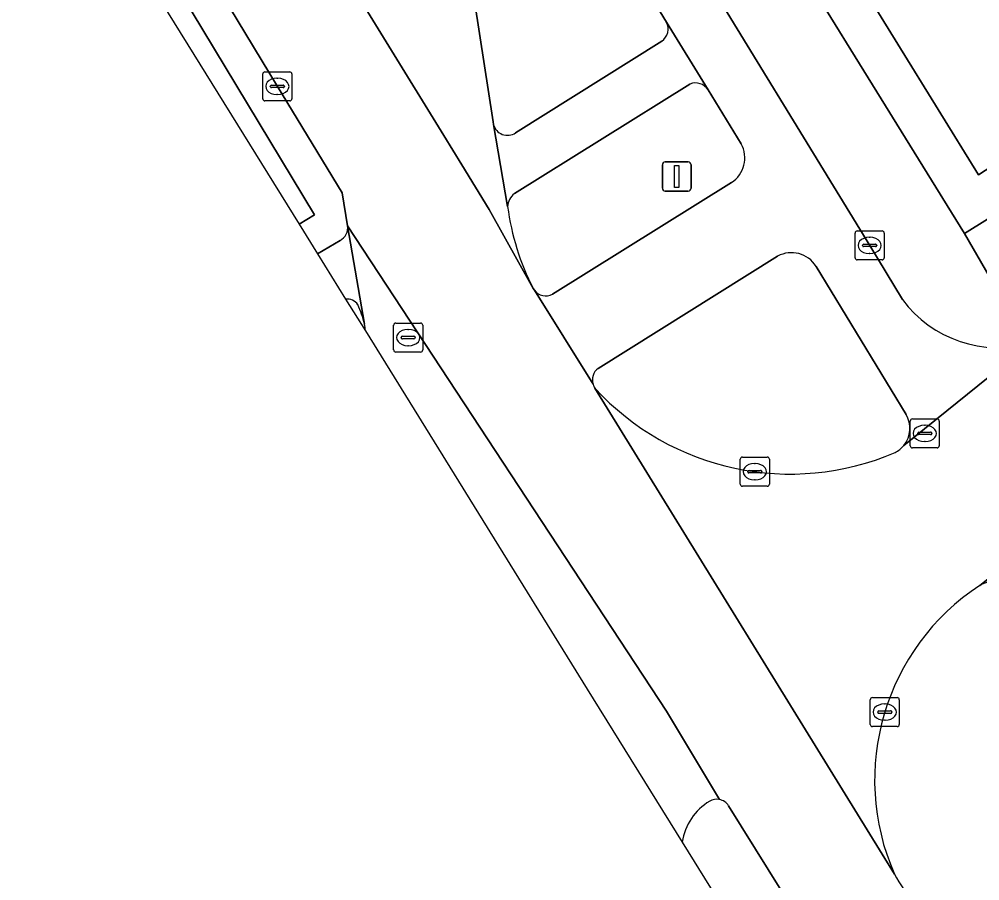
# Model space of a CAD drawing. Extents: x 160377 to 161131, y 383938 to 384853.
# Drawn here: x 160521.23 to 160554.28, y 384466.81 to 384496.45 of the extents above; entities that cross this region are included whole.
import ezdxf

# ---------------------------------------------------------------- set-up
doc = ezdxf.new("R2010")
doc.units = 0
for name, color, linetype in [('IMGEO_Berm_groen', 7, 'Continuous'), ('IMGEO_Erf', 7, 'Continuous'), ('IMGEO_Fietspad_open', 7, 'Continuous'), ('IMGEO_Kolk', 7, 'Continuous'), ('IMGEO_Lichtmast', 7, 'Continuous'), ('IMGEO_Pand', 7, 'Continuous'), ('IMGEO_Rijbaan_lokaal_gesloten', 7, 'Continuous'), ('IMGEO_Rijbaan_lokaal_open', 7, 'Continuous'), ('IMGEO_Rioolput', 7, 'Continuous'), ('IMGEO_Verkeerseiland_groen', 7, 'Continuous'), ('IMGEO_Verkeerseiland_open', 7, 'Continuous'), ('IMGEO_Voetpad_open', 7, 'Continuous')]:
    doc.layers.add(name, color=color, linetype=linetype)

msp = doc.modelspace()

# ---------------------------------------------------------------- linework, layer by layer
at = {"layer": 'IMGEO_Berm_groen'}
msp.add_lwpolyline([(160521.234, 384504.924), (160530.865, 384489.393), (160531.395, 384489.716), (160522.171, 384504.995), (160521.23, 384504.949)], close=True, dxfattribs=at)
for points in [[(160532.529, 384489.344), (160532.337, 384490.473), (160530.112, 384494.136), (160523.507, 384505.061), (160522.171, 384504.995), (160531.395, 384489.716), (160530.865, 384489.393), (160531.499, 384488.371)], [(160531.499, 384488.371), (160532.268, 384488.838)]]:
    msp.add_lwpolyline(points, dxfattribs=at)
msp.add_arc((160532.051, 384489.27), 0.484, 296.6908, 8.7389, dxfattribs=at)
at = {"layer": 'IMGEO_Erf'}
msp.add_lwpolyline([(160545.393, 384502.598), (160553.751, 384489.077), (160558.41, 384491.981), (160557.607, 384493.288), (160554.233, 384491.092), (160550.077, 384497.847), (160546.674, 384503.379)], close=True, dxfattribs=at)
at = {"layer": 'IMGEO_Fietspad_open'}
for points in [[(160533.201, 384519.231), (160533.605, 384517.737), (160533.987, 384515.422), (160534.462, 384512.286), (160534.052, 384512.201), (160535.638, 384509.459), (160537.094, 384506.916), (160537.326, 384506.421), (160543.496, 384496.342), (160544.937, 384494.015), (160546.076, 384492.162)], [(160551.618, 384486.805), (160550.492, 384488.666), (160543.991, 384499.294), (160539.661, 384506.304), (160537.568, 384509.984)], [(160545.739, 384490.825), (160539.577, 384486.986)], [(160541.145, 384484.437), (160547.322, 384488.294)], [(160548.649, 384487.945), (160551.747, 384482.855)], [(160538.957, 384487.123), (160540.973, 384483.888)], [(160551.667, 384481.785), (160556.05, 384485.31)], [(160559.597, 384480.897), (160556.841, 384479.012), (160554.281, 384476.971)]]:
    msp.add_lwpolyline(points, dxfattribs=at)
for centre, radius, start, end in [((160545.167, 384491.68), 1.029, 303.7857, 27.92), ((160547.8, 384487.414), 1.001, 32.0187, 118.5112), ((160539.345, 384487.41), 0.483, 216.4237, 298.6558), ((160554.91, 384489.246), 4.098, 216.5597, 286.1598), ((160541.464, 384484.036), 0.513, 128.4886, 196.7202), ((160550.939, 384482.377), 0.938, 320.8486, 30.5997), ((160554.782, 384476.133), 0.976, 30.3352, 120.8507)]:
    msp.add_arc(centre, radius, start, end, dxfattribs=at)
at = {"layer": 'IMGEO_Kolk'}
for p, q in [((160529.611, 384493.71), (160529.611, 384494.562)), ((160529.686, 384494.636), (160530.538, 384494.636)), ((160530.612, 384494.562), (160530.612, 384493.71)), ((160530.099, 384494.416), (160530.124, 384494.416)), ((160529.87, 384494.13), (160529.87, 384494.142)), ((160530.308, 384494.093), (160529.91, 384494.093)), ((160529.913, 384494.179), (160530.311, 384494.179)), ((160530.122, 384493.856), (160530.097, 384493.856)), ((160530.354, 384494.142), (160530.354, 384494.13)), ((160530.538, 384493.636), (160529.686, 384493.636)), ((160549.991, 384488.24), (160549.991, 384489.092)), ((160550.066, 384489.166), (160550.918, 384489.166)), ((160550.479, 384488.946), (160550.504, 384488.946)), ((160550.992, 384489.092), (160550.992, 384488.24)), ((160550.25, 384488.66), (160550.25, 384488.672)), ((160550.688, 384488.623), (160550.29, 384488.623)), ((160550.293, 384488.709), (160550.691, 384488.709)), ((160550.734, 384488.672), (160550.734, 384488.66)), ((160550.502, 384488.386), (160550.477, 384488.386)), ((160550.918, 384488.166), (160550.066, 384488.166)), ((160546.041, 384480.457), (160546.041, 384481.309)), ((160546.116, 384481.383), (160546.968, 384481.383)), ((160547.042, 384481.309), (160547.042, 384480.457)), ((160546.529, 384481.163), (160546.554, 384481.163)), ((160546.3, 384480.877), (160546.3, 384480.889)), ((160546.738, 384480.84), (160546.34, 384480.84)), ((160546.343, 384480.926), (160546.741, 384480.926)), ((160546.784, 384480.889), (160546.784, 384480.877)), ((160546.968, 384480.383), (160546.116, 384480.383)), ((160546.552, 384480.603), (160546.527, 384480.603)), ((160550.511, 384472.189), (160550.511, 384473.041)), ((160550.586, 384473.115), (160551.438, 384473.115)), ((160551.512, 384473.041), (160551.512, 384472.189)), ((160550.999, 384472.895), (160551.024, 384472.895)), ((160550.77, 384472.609), (160550.77, 384472.621)), ((160551.208, 384472.572), (160550.81, 384472.572)), ((160550.813, 384472.658), (160551.211, 384472.658)), ((160551.254, 384472.621), (160551.254, 384472.609)), ((160551.438, 384472.115), (160550.586, 384472.115)), ((160551.022, 384472.335), (160550.997, 384472.335))]:
    msp.add_line(p, q, dxfattribs=at)
for points in [[(160529.611, 384493.71), (160529.611, 384494.562)], [(160529.686, 384494.636), (160530.538, 384494.636)], [(160530.612, 384494.562), (160530.612, 384493.71)], [(160530.538, 384493.636), (160529.686, 384493.636)], [(160549.991, 384488.24), (160549.991, 384489.092)], [(160550.066, 384489.166), (160550.918, 384489.166)], [(160550.992, 384489.092), (160550.992, 384488.24)], [(160550.918, 384488.166), (160550.066, 384488.166)], [(160546.041, 384480.457), (160546.041, 384481.309)], [(160546.116, 384481.383), (160546.968, 384481.383)], [(160547.042, 384481.309), (160547.042, 384480.457)], [(160546.968, 384480.383), (160546.116, 384480.383)], [(160550.511, 384472.189), (160550.511, 384473.041)], [(160550.586, 384473.115), (160551.438, 384473.115)], [(160551.512, 384473.041), (160551.512, 384472.189)], [(160551.438, 384472.115), (160550.586, 384472.115)]]:
    msp.add_lwpolyline(points, dxfattribs=at)
for centre, radius, start, end in [((160529.688, 384494.56), 0.0765, 91.552, 178.448), ((160529.688, 384494.56), 0.0765, 91.552, 178.448), ((160530.536, 384494.56), 0.0765, 1.552, 88.448), ((160530.536, 384494.56), 0.0765, 1.552, 88.448), ((160529.91, 384494.139), 0.0403, 85.8775, 175.7526), ((160529.907, 384494.129), 0.0366, 178.938, 274.7102), ((160530.311, 384494.136), 0.043, 264.8664, 352.4533), ((160530.315, 384494.141), 0.0386, 1.7309, 96.639), ((160529.688, 384493.712), 0.0765, 181.552, 268.448), ((160529.688, 384493.712), 0.0765, 181.552, 268.448), ((160530.536, 384493.712), 0.0765, 271.552, 358.448), ((160530.536, 384493.712), 0.0765, 271.552, 358.448), ((160550.068, 384489.09), 0.0765, 91.552, 178.448), ((160550.068, 384489.09), 0.0765, 91.552, 178.448), ((160550.916, 384489.09), 0.0765, 1.552, 88.448), ((160550.916, 384489.09), 0.0765, 1.552, 88.448), ((160550.29, 384488.669), 0.0403, 85.8775, 175.7526), ((160550.287, 384488.659), 0.0366, 178.938, 274.7102), ((160550.691, 384488.666), 0.043, 264.8664, 352.4533), ((160550.695, 384488.671), 0.0386, 1.7309, 96.639), ((160550.068, 384488.242), 0.0765, 181.552, 268.448), ((160550.068, 384488.242), 0.0765, 181.552, 268.448), ((160550.916, 384488.242), 0.0765, 271.552, 358.448), ((160550.916, 384488.242), 0.0765, 271.552, 358.448), ((160546.118, 384481.307), 0.0765, 91.552, 178.448), ((160546.118, 384481.307), 0.0765, 91.552, 178.448), ((160546.966, 384481.307), 0.0765, 1.552, 88.448), ((160546.966, 384481.307), 0.0765, 1.552, 88.448), ((160546.34, 384480.886), 0.0403, 85.8775, 175.7526), ((160546.337, 384480.876), 0.0366, 178.938, 274.7102), ((160546.741, 384480.883), 0.043, 264.8664, 352.4533), ((160546.745, 384480.888), 0.0386, 1.7309, 96.639), ((160546.118, 384480.459), 0.0765, 181.552, 268.448), ((160546.118, 384480.459), 0.0765, 181.552, 268.448), ((160546.966, 384480.459), 0.0765, 271.552, 358.448), ((160546.966, 384480.459), 0.0765, 271.552, 358.448), ((160550.588, 384473.039), 0.0765, 91.552, 178.448), ((160550.588, 384473.039), 0.0765, 91.552, 178.448), ((160551.436, 384473.039), 0.0765, 1.552, 88.448), ((160551.436, 384473.039), 0.0765, 1.552, 88.448), ((160550.81, 384472.618), 0.0403, 85.8775, 175.7526), ((160550.807, 384472.608), 0.0366, 178.938, 274.7102), ((160551.211, 384472.615), 0.043, 264.8664, 352.4533), ((160551.215, 384472.62), 0.0386, 1.7309, 96.639), ((160550.588, 384472.191), 0.0765, 181.552, 268.448), ((160550.588, 384472.191), 0.0765, 181.552, 268.448), ((160551.436, 384472.191), 0.0765, 271.552, 358.448), ((160551.436, 384472.191), 0.0765, 271.552, 358.448)]:
    msp.add_arc(centre, radius, start, end, dxfattribs=at)
for centre, major_axis, ratio, start_param, end_param in [((160530.098, 384494.136), (-0.387, 0.002), 0.722429, 4.712389, 7.853982), ((160530.123, 384494.136), (-0.39, 0.002), 0.717154, 1.570796, 4.712389), ((160550.478, 384488.666), (-0.387, 0.002), 0.722429, 4.712389, 7.853982), ((160550.503, 384488.666), (-0.39, 0.002), 0.717154, 1.570796, 4.712389), ((160546.528, 384480.883), (-0.387, 0.002), 0.722429, 4.712389, 7.853982), ((160546.553, 384480.883), (-0.39, 0.002), 0.717154, 1.570796, 4.712389), ((160550.998, 384472.615), (-0.387, 0.002), 0.722429, 4.712389, 7.853982), ((160551.023, 384472.615), (-0.39, 0.002), 0.717154, 1.570796, 4.712389)]:
    msp.add_ellipse(centre, major_axis=major_axis, ratio=ratio, start_param=start_param, end_param=end_param, dxfattribs=at)
at = {"layer": 'IMGEO_Lichtmast'}
for p, q in [((160543.36, 384490.635), (160543.36, 384491.435)), ((160543.36, 384491.435), (160543.36, 384490.635)), ((160543.46, 384491.535), (160544.25, 384491.535)), ((160544.25, 384491.535), (160543.46, 384491.535)), ((160544.35, 384491.435), (160544.35, 384490.635)), ((160544.35, 384490.635), (160544.35, 384491.435)), ((160544.25, 384490.535), (160543.46, 384490.535)), ((160543.46, 384490.535), (160544.25, 384490.535))]:
    msp.add_line(p, q, dxfattribs=at)
msp.add_lwpolyline([(160543.78, 384491.41), (160543.93, 384491.41), (160543.93, 384490.66), (160543.78, 384490.66), (160543.78, 384491.41)], dxfattribs=at)
for centre, start, end in [((160543.46, 384491.435), 90, 180), ((160543.46, 384491.435), 90, 180), ((160544.25, 384491.435), 0, 90), ((160544.25, 384491.435), 360, 90), ((160543.46, 384490.635), 180, 270), ((160543.46, 384490.635), 180, 270), ((160544.25, 384490.635), 270, 0), ((160544.25, 384490.635), 270, 0)]:
    msp.add_arc(centre, 0.1, start, end, dxfattribs=at)
at = {"layer": 'IMGEO_Pand'}
msp.add_lwpolyline([(160562.697, 384496.361), (160564.114, 384497.227), (160559.994, 384503.964), (160553.568, 384500), (160550.077, 384497.847), (160554.233, 384491.092), (160557.607, 384493.288), (160558.41, 384491.981), (160561.401, 384493.811), (160560.619, 384495.09)], close=True, dxfattribs=at)
at = {"layer": 'IMGEO_Rijbaan_lokaal_gesloten'}
for points in [[(160540.973, 384483.888), (160538.957, 384487.123), (160538.916, 384487.188), (160537.404, 384489.902), (160536.463, 384491.435), (160535.841, 384492.448), (160531.875, 384498.906), (160531.203, 384500), (160522.981, 384513.599), (160525.458, 384504.755), (160523.507, 384505.061), (160530.112, 384494.136), (160532.337, 384490.473), (160532.529, 384489.344), (160543.502, 384472.644), (160545.325, 384469.609)], [(160545.325, 384469.609), (160543.502, 384472.644), (160532.529, 384489.344), (160533.112, 384485.961)], [(160533.14, 384485.724), (160540.777, 384473.409), (160544.042, 384468.144)], [(160551.343, 384467.045), (160541.035, 384483.756)], [(160545.64, 384469.39), (160548.855, 384464.222), (160552.03, 384466.009)]]:
    msp.add_lwpolyline(points, dxfattribs=at)
for centre, radius, start, end in [((160531.746, 384485.679), 1.395, 1.8579, 11.664), ((160541.449, 384484.031), 0.497, 196.7261, 213.5926), ((160546.003, 384467.85), 1.982, 120.8186, 171.4717), ((160545.23, 384469.142), 0.476, 78.4893, 120.6552), ((160545.228, 384469.134), 0.485, 31.9041, 78.4789), ((160558.546, 384471.075), 8.254, 209.2307, 217.8682)]:
    msp.add_arc(centre, radius, start, end, dxfattribs=at)
at = {"layer": 'IMGEO_Rijbaan_lokaal_open'}
for points in [[(160538.034, 384490.001), (160537.547, 384492.827), (160537.533, 384492.911), (160536.281, 384501.075), (160535.487, 384505.856)], [(160531.79, 384504.955), (160531.86, 384500.998), (160531.875, 384498.906), (160535.841, 384492.448), (160536.463, 384491.435), (160537.404, 384489.902), (160538.916, 384487.188)], [(160556.05, 384485.31), (160551.667, 384481.785)], [(160541.035, 384483.756), (160551.343, 384467.045)], [(160554.281, 384476.971), (160556.841, 384479.012), (160559.597, 384480.897), (160559.653, 384480.937)]]:
    msp.add_lwpolyline(points, dxfattribs=at)
for centre, radius, start, end in [((160546.563, 384491.13), 8.603, 187.5433, 207.2738), ((160547.76, 384489.933), 9.131, 222.565, 293.2515), ((160550.937, 384482.387), 0.947, 296.9097, 320.5024), ((160558.667, 384470.275), 8.004, 123.2242, 203.7993)]:
    msp.add_arc(centre, radius, start, end, dxfattribs=at)
at = {"layer": 'IMGEO_Rioolput'}
for p, q in [((160534.114, 384485.07), (160534.114, 384485.922)), ((160534.189, 384485.996), (160535.041, 384485.996)), ((160535.115, 384485.922), (160535.115, 384485.07)), ((160534.602, 384485.776), (160534.627, 384485.776)), ((160534.373, 384485.49), (160534.373, 384485.502)), ((160534.811, 384485.453), (160534.413, 384485.453)), ((160534.416, 384485.539), (160534.814, 384485.539)), ((160534.857, 384485.502), (160534.857, 384485.49)), ((160535.041, 384484.996), (160534.189, 384484.996)), ((160534.625, 384485.216), (160534.6, 384485.216)), ((160551.887, 384481.774), (160551.887, 384482.626)), ((160551.962, 384482.7), (160552.814, 384482.7)), ((160552.888, 384482.626), (160552.888, 384481.774)), ((160552.375, 384482.48), (160552.4, 384482.48)), ((160552.146, 384482.194), (160552.146, 384482.206)), ((160552.584, 384482.157), (160552.186, 384482.157)), ((160552.189, 384482.243), (160552.587, 384482.243)), ((160552.63, 384482.206), (160552.63, 384482.194)), ((160552.814, 384481.7), (160551.962, 384481.7)), ((160552.398, 384481.92), (160552.373, 384481.92))]:
    msp.add_line(p, q, dxfattribs=at)
for points in [[(160534.114, 384485.07), (160534.114, 384485.922)], [(160534.189, 384485.996), (160535.041, 384485.996)], [(160535.115, 384485.922), (160535.115, 384485.07)], [(160535.041, 384484.996), (160534.189, 384484.996)], [(160551.887, 384481.774), (160551.887, 384482.626)], [(160551.962, 384482.7), (160552.814, 384482.7)], [(160552.888, 384482.626), (160552.888, 384481.774)], [(160552.814, 384481.7), (160551.962, 384481.7)]]:
    msp.add_lwpolyline(points, dxfattribs=at)
for centre, radius, start, end in [((160534.191, 384485.92), 0.0765, 91.552, 178.448), ((160534.191, 384485.92), 0.0765, 91.552, 178.448), ((160535.039, 384485.92), 0.0765, 1.552, 88.448), ((160535.039, 384485.92), 0.0765, 1.552, 88.448), ((160534.413, 384485.499), 0.0403, 85.8775, 175.7526), ((160534.41, 384485.489), 0.0366, 178.938, 274.7102), ((160534.814, 384485.496), 0.043, 264.8664, 352.4533), ((160534.818, 384485.501), 0.0386, 1.7309, 96.639), ((160534.191, 384485.072), 0.0765, 181.552, 268.448), ((160534.191, 384485.072), 0.0765, 181.552, 268.448), ((160535.039, 384485.072), 0.0765, 271.552, 358.448), ((160535.039, 384485.072), 0.0765, 271.552, 358.448), ((160551.964, 384482.624), 0.0765, 91.552, 178.448), ((160551.964, 384482.624), 0.0765, 91.552, 178.448), ((160552.812, 384482.624), 0.0765, 1.552, 88.448), ((160552.812, 384482.624), 0.0765, 1.552, 88.448), ((160552.186, 384482.203), 0.0403, 85.8775, 175.7526), ((160552.183, 384482.193), 0.0366, 178.938, 274.7102), ((160552.587, 384482.2), 0.043, 264.8664, 352.4533), ((160552.591, 384482.205), 0.0386, 1.7309, 96.639), ((160551.964, 384481.776), 0.0765, 181.552, 268.448), ((160551.964, 384481.776), 0.0765, 181.552, 268.448), ((160552.812, 384481.776), 0.0765, 271.552, 358.448), ((160552.812, 384481.776), 0.0765, 271.552, 358.448)]:
    msp.add_arc(centre, radius, start, end, dxfattribs=at)
for centre, major_axis, ratio, start_param, end_param in [((160534.601, 384485.496), (-0.387, 0.002), 0.722429, 4.712389, 7.853982), ((160534.626, 384485.496), (-0.39, 0.002), 0.717154, 1.570796, 4.712389), ((160552.374, 384482.2), (-0.387, 0.002), 0.722429, 4.712389, 7.853982), ((160552.399, 384482.2), (-0.39, 0.002), 0.717154, 1.570796, 4.712389)]:
    msp.add_ellipse(centre, major_axis=major_axis, ratio=ratio, start_param=start_param, end_param=end_param, dxfattribs=at)
at = {"layer": 'IMGEO_Verkeerseiland_groen'}
for points in [[(160544.303, 384494.216), (160538.267, 384490.446)], [(160546.076, 384492.162), (160544.937, 384494.015)], [(160539.577, 384486.986), (160545.739, 384490.825)], [(160547.322, 384488.294), (160541.145, 384484.437)], [(160551.747, 384482.855), (160548.649, 384487.945)], [(160538.916, 384487.188), (160538.957, 384487.123)]]:
    msp.add_lwpolyline(points, dxfattribs=at)
for centre, radius, start, end in [((160544.496, 384493.726), 0.527, 33.2988, 111.5203), ((160545.167, 384491.68), 1.029, 303.7857, 27.92), ((160538.652, 384489.961), 0.619, 128.438, 176.2893), ((160546.563, 384491.13), 8.603, 187.5433, 207.2738), ((160547.8, 384487.414), 1.001, 32.0187, 118.5112), ((160539.345, 384487.41), 0.483, 216.4237, 298.6558), ((160541.464, 384484.036), 0.513, 128.4886, 196.7202), ((160541.449, 384484.031), 0.497, 196.7261, 213.5926), ((160547.76, 384489.933), 9.131, 222.565, 293.2515), ((160550.939, 384482.377), 0.938, 320.8486, 30.5997), ((160550.937, 384482.387), 0.947, 296.9097, 320.5024), ((160554.782, 384476.133), 0.976, 30.3352, 120.8507), ((160558.667, 384470.275), 8.004, 123.2242, 203.7993), ((160558.546, 384471.075), 8.254, 209.2307, 217.8682)]:
    msp.add_arc(centre, radius, start, end, dxfattribs=at)
at = {"layer": 'IMGEO_Verkeerseiland_open'}
for points in [[(160543.496, 384496.342), (160537.326, 384506.421)], [(160535.487, 384505.856), (160536.281, 384501.075), (160537.533, 384492.911), (160537.547, 384492.827)], [(160538.307, 384492.534), (160543.339, 384495.693)], [(160532.461, 384486.819), (160533.14, 384485.724)], [(160548.855, 384464.222), (160545.64, 384469.39)], [(160544.042, 384468.144), (160547.381, 384462.76)]]:
    msp.add_lwpolyline(points, dxfattribs=at)
for centre, radius, start, end in [((160543.072, 384496.101), 0.487, 303.1701, 29.6315), ((160538.033, 384492.954), 0.502, 194.6952, 303.1389), ((160532.511, 384486.375), 0.447, 34.4437, 96.3703), ((160528.651, 384484.777), 4.616, 14.866, 23.6452), ((160531.746, 384485.679), 1.395, 1.8579, 11.664), ((160546.003, 384467.85), 1.982, 120.8186, 171.4717), ((160545.23, 384469.142), 0.476, 78.4893, 120.6552), ((160545.228, 384469.134), 0.485, 31.9041, 78.4789)]:
    msp.add_arc(centre, radius, start, end, dxfattribs=at)
at = {"layer": 'IMGEO_Voetpad_open'}
for points in [[(160535.969, 384512.782), (160537.568, 384509.984), (160539.661, 384506.304), (160543.991, 384499.294), (160550.492, 384488.666), (160551.618, 384486.805)], [(160556.05, 384485.31), (160554.9, 384487.097), (160553.751, 384489.077), (160545.393, 384502.598)], [(160604.209, 384499.006), (160601.299, 384499.323), (160600.078, 384499.191), (160588.524, 384498.128), (160588.577, 384497.391), (160586.953, 384497.229), (160585.602, 384497.19), (160579.619, 384496.642), (160573.642, 384496.096), (160570.648, 384495.799), (160563.454, 384495.131), (160561.401, 384493.811), (160558.41, 384491.981), (160553.751, 384489.077), (160554.9, 384487.097), (160564.585, 384493.089), (160565.637, 384491.369)], [(160544.937, 384494.015), (160543.496, 384496.342)], [(160543.339, 384495.693), (160538.307, 384492.534)], [(160538.267, 384490.446), (160544.303, 384494.216)], [(160537.547, 384492.827), (160538.034, 384490.001)], [(160533.112, 384485.961), (160532.529, 384489.344)], [(160532.268, 384488.838), (160531.499, 384488.371), (160532.461, 384486.819)]]:
    msp.add_lwpolyline(points, dxfattribs=at)
for centre, radius, start, end in [((160543.072, 384496.101), 0.487, 303.1701, 29.6315), ((160544.496, 384493.726), 0.527, 33.2988, 111.5203), ((160538.033, 384492.954), 0.502, 194.6952, 303.1389), ((160538.652, 384489.961), 0.619, 128.438, 176.2893), ((160532.051, 384489.27), 0.484, 296.6908, 8.7389), ((160532.511, 384486.375), 0.447, 34.4437, 96.3703), ((160528.651, 384484.777), 4.616, 14.866, 23.6452), ((160554.91, 384489.246), 4.098, 216.5597, 286.1598)]:
    msp.add_arc(centre, radius, start, end, dxfattribs=at)

doc.saveas('drawing.dxf')
